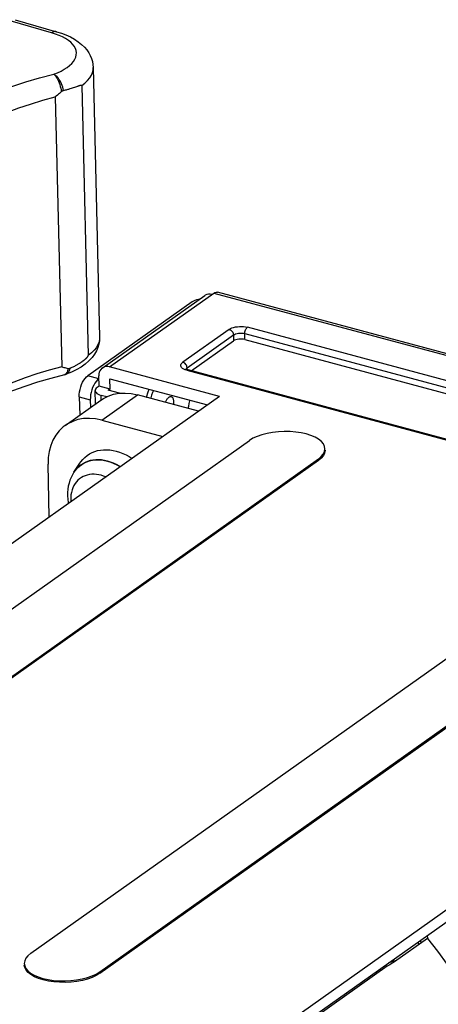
# Model space of a CAD drawing. Header units: millimetres. Extents: x 6 to 414, y 7 to 290.
# Tile 274 of 341: x 184.43 to 186.98, y 149.32 to 155.3. Entities that reach past the tile are written whole.
import ezdxf

# ---------------------------------------------------------------- set-up
doc = ezdxf.new("R2010")
doc.units = ezdxf.units.MM
doc.header["$LTSCALE"] = 23.1
doc.layers.get('0').update_dxf_attribs({"linetype": 'CONTINUOUS'})
doc.layers.add('_110275', color=7, linetype='CONTINUOUS')

msp = doc.modelspace()

# ---------------------------------------------------------------- linework, layer by layer
at = {"color": 7, "linetype": 'Continuous'}
for p, q in [((184.9333, 153.1853), (185.5567, 153.6273)), ((184.9779, 153.1916), (185.6121, 153.6414)), ((185.6121, 153.6414), (190.4258, 152.3497)), ((190.4483, 152.3553), (185.6345, 153.647)), ((185.4798, 153.5879), (184.8456, 153.1382)), ((185.7056, 153.4203), (185.4237, 153.2204)), ((185.4496, 153.1867), (185.7314, 153.3866)), ((185.7314, 153.3866), (185.7323, 153.3508)), ((185.8005, 153.3946), (187.717, 152.8803)), ((185.8014, 153.3588), (185.8005, 153.3946)), ((189.9074, 152.3351), (185.8161, 153.433)), ((185.4752, 153.1685), (185.7323, 153.3508)), ((185.8014, 153.3588), (187.6759, 152.8558)), ((184.9128, 153.1201), (184.8456, 153.1382)), ((184.9139, 153.0754), (184.9124, 153.138)), ((185.6458, 153.0124), (184.9779, 153.1916)), ((185.4416, 153.1743), (185.4424, 153.1785)), ((185.4424, 153.1785), (185.4451, 153.1828)), ((185.4451, 153.1828), (185.4496, 153.1867)), ((185.4476, 153.1716), (189.5388, 152.0737)), ((185.4496, 153.1867), (185.449, 153.1921)), ((185.4498, 153.1756), (185.4496, 153.1867)), ((189.5473, 152.0758), (185.456, 153.1737)), ((184.9796, 153.12), (185.573, 152.9608)), ((184.9811, 153.0573), (184.9796, 153.12)), ((184.8922, 152.9667), (184.8903, 153.0478)), ((184.9139, 153.0754), (184.9031, 153.0677)), ((184.9811, 153.0573), (184.9139, 153.0754)), ((184.9605, 153.0099), (184.9269, 153.0189)), ((184.9276, 152.9901), (184.9269, 153.0189)), ((184.9312, 152.868), (185.148, 153.0218)), ((184.9703, 153.0496), (184.9811, 153.0573)), ((185.038, 153.0315), (184.9703, 153.0496)), ((185.5188, 152.9223), (185.148, 153.0218)), ((185.6458, 153.0124), (183.8138, 151.713)), ((184.7083, 152.8362), (184.9251, 152.99)), ((184.7935, 153.0102), (184.8608, 152.9922)), ((184.7935, 153.0102), (184.7962, 152.8986)), ((184.8608, 152.9922), (184.8619, 152.9451)), ((185.3184, 152.9761), (185.3204, 152.9814)), ((184.9312, 152.868), (185.302, 152.7686)), ((182.2727, 150.2226), (185.8284, 152.7445)), ((186.2883, 152.694), (186.2858, 152.7084)), ((186.2484, 152.6317), (182.6928, 150.1099)), ((186.2486, 152.6228), (182.693, 150.101)), ((184.6113, 152.2787), (184.6037, 152.6001)), ((184.7609, 152.5512), (184.797, 152.6062)), ((186.2484, 152.6317), (186.2486, 152.6228)), ((184.761, 152.5512), (184.7608, 152.551)), ((184.7415, 152.3816), (184.7421, 152.3715)), ((184.499, 149.6252), (188.0546, 152.1471)), ((184.919, 149.5125), (188.4747, 152.0344)), ((184.9192, 149.5036), (188.4749, 152.0254)), ((187.7391, 150.3948), (185.1428, 148.5534)), ((185.1445, 148.4818), (187.7407, 150.3232)), ((186.9105, 149.7344), (186.911, 149.7154)), ((186.911, 149.7154), (186.7114, 149.5739)), ((186.8507, 149.6919), (186.8606, 149.6797)), ((186.8666, 149.7032), (186.8736, 149.6889)), ((186.666, 149.5464), (185.8238, 148.949)), ((186.6775, 149.5691), (186.7243, 149.5831)), ((184.9192, 149.5036), (184.919, 149.5125))]:
    msp.add_line(p, q, dxfattribs=at)
for points in [[(185.5567, 153.6273), (185.562, 153.6306), (185.5709, 153.6341), (185.5805, 153.6358), (185.5906, 153.6356), (185.6012, 153.6337)], [(185.6121, 153.6414), (185.619, 153.6454), (185.6256, 153.6474), (185.632, 153.6475), (185.6345, 153.647)], [(185.5227, 153.6033), (185.5181, 153.6026), (185.5069, 153.6), (185.4965, 153.5966), (185.4876, 153.5926), (185.4798, 153.5879)], [(185.7056, 153.4203), (185.7133, 153.4249), (185.7223, 153.4289), (185.7327, 153.4323), (185.7439, 153.4349), (185.7559, 153.4367), (185.7683, 153.4377), (185.7808, 153.4378), (185.7932, 153.4371), (185.8049, 153.4354), (185.8161, 153.433)], [(185.7056, 153.4203), (185.7105, 153.4184), (185.7153, 153.4156), (185.7197, 153.412), (185.7236, 153.4076), (185.7268, 153.4027), (185.7292, 153.3974), (185.7308, 153.392), (185.7314, 153.3866)], [(185.7314, 153.3866), (185.7375, 153.3902), (185.745, 153.3931), (185.7535, 153.3954), (185.7629, 153.3969), (185.7726, 153.3976), (185.7824, 153.3974), (185.7918, 153.3964), (185.8005, 153.3946)], [(185.8005, 153.3946), (185.8007, 153.4001), (185.8015, 153.4057), (185.8029, 153.4115), (185.8048, 153.417), (185.8072, 153.422), (185.81, 153.4265), (185.813, 153.4302), (185.8161, 153.433)], [(185.8014, 153.3588), (185.7923, 153.3606), (185.7831, 153.3616), (185.7734, 153.3618), (185.7637, 153.3611), (185.7545, 153.3596), (185.746, 153.3574), (185.7386, 153.3545), (185.7323, 153.3508)], [(185.4289, 153.1787), (185.4218, 153.1831), (185.4163, 153.1881), (185.4128, 153.1933), (185.4111, 153.1988), (185.4114, 153.2044), (185.4136, 153.2099), (185.4177, 153.2152), (185.4237, 153.2204)], [(185.449, 153.1921), (185.4474, 153.1975), (185.445, 153.2028), (185.4417, 153.2077), (185.4378, 153.2121), (185.4334, 153.2157), (185.4286, 153.2185), (185.4237, 153.2204)], [(184.7935, 153.0102), (184.7939, 153.0249), (184.7956, 153.0398), (184.7985, 153.0551), (184.8027, 153.0702), (184.8079, 153.0848), (184.8142, 153.0984), (184.8212, 153.1109), (184.8289, 153.1218), (184.837, 153.1309), (184.8456, 153.1382)], [(184.9334, 153.1853), (184.9309, 153.1834), (184.9243, 153.1767), (184.919, 153.1686), (184.9152, 153.1593), (184.913, 153.1492), (184.9124, 153.138)], [(184.9779, 153.1916), (184.9673, 153.1936), (184.9572, 153.1937), (184.9475, 153.192), (184.9387, 153.1885), (184.9334, 153.1853)], [(185.4476, 153.1716), (185.4374, 153.1748), (185.4289, 153.1787)], [(185.456, 153.1737), (185.4494, 153.1758), (185.4446, 153.1778), (185.4414, 153.1796), (185.441, 153.1798)], [(185.4476, 153.1716), (185.4508, 153.1733), (185.4538, 153.1739), (185.456, 153.1737)], [(184.8814, 153.0804), (184.8751, 153.0667), (184.8699, 153.0522), (184.8657, 153.0371), (184.8628, 153.0218), (184.8611, 153.0069), (184.8608, 152.9922)], [(184.9128, 153.1201), (184.9042, 153.1129), (184.8961, 153.1038), (184.8884, 153.0928), (184.8814, 153.0804)], [(184.9031, 153.0677), (184.897, 153.0626), (184.8929, 153.0573), (184.8907, 153.0517), (184.8903, 153.0477)], [(184.8903, 153.0477), (184.8904, 153.0461), (184.8921, 153.0407), (184.8957, 153.0354), (184.9011, 153.0305), (184.9082, 153.026), (184.9168, 153.0222), (184.9269, 153.0189)], [(184.9252, 152.99), (184.9403, 152.9999), (184.9703, 153.0148), (185.0027, 153.0254), (185.0372, 153.0314)], [(185.0372, 153.0314), (185.0731, 153.0329), (185.11, 153.0297), (185.148, 153.0218)], [(185.2014, 153.0075), (185.2017, 153.0089), (185.2122, 153.0411), (185.2182, 153.056)], [(185.2443, 153.049), (185.2392, 153.0357), (185.2338, 153.0204), (185.2289, 153.0048), (185.2277, 153.0004)], [(185.3204, 152.9814), (185.3223, 152.9857), (185.3244, 152.9898), (185.3266, 152.9937), (185.329, 152.9973), (185.3314, 153.0005), (185.334, 153.0034), (185.3366, 153.0059), (185.3392, 153.008), (185.3419, 153.0096), (185.3445, 153.0108), (185.3472, 153.0116), (185.3497, 153.0118), (185.3521, 153.0116), (185.3532, 153.0114)], [(185.3532, 153.0114), (185.3545, 153.011), (185.3567, 153.0099), (185.3587, 153.0083), (185.3605, 153.0063), (185.3622, 153.0039), (185.3636, 153.0011), (185.3649, 152.9979), (185.3658, 152.9944), (185.3666, 152.9906), (185.3671, 152.9866), (185.3673, 152.9823), (185.3673, 152.9778), (185.367, 152.9732), (185.3664, 152.9685), (185.3656, 152.9637), (185.3656, 152.9634)], [(185.4563, 152.9391), (185.4596, 152.9532), (185.4629, 152.9692), (185.4656, 152.9851), (185.4662, 152.9894)], [(184.9312, 152.868), (184.8932, 152.8759), (184.8563, 152.8791), (184.8203, 152.8777), (184.7859, 152.8716), (184.7535, 152.861), (184.7235, 152.8461), (184.7084, 152.8363)], [(184.7084, 152.8363), (184.6961, 152.8269), (184.6718, 152.8038), (184.6508, 152.777), (184.6334, 152.7469), (184.6199, 152.7137), (184.6103, 152.6779), (184.6049, 152.6401), (184.6037, 152.6001)], [(186.0046, 152.7978), (185.9697, 152.7938), (185.9361, 152.7877), (185.9044, 152.7795), (185.8755, 152.7694)], [(186.2858, 152.7084), (186.2784, 152.7237), (186.2662, 152.7382), (186.2494, 152.7518), (186.2281, 152.7641), (186.2031, 152.775), (186.1747, 152.784), (186.1436, 152.7911), (186.1103, 152.7961), (186.0756, 152.7989), (186.0401, 152.7994), (186.0046, 152.7978)], [(185.8755, 152.7694), (185.8502, 152.7578), (185.8284, 152.7445)], [(184.797, 152.6062), (184.8034, 152.6154), (184.8148, 152.6292), (184.8273, 152.6418), (184.841, 152.6529), (184.8557, 152.6627), (184.8713, 152.6709), (184.8878, 152.6776), (184.905, 152.6828), (184.9229, 152.6863), (184.9414, 152.6883), (184.9604, 152.6886), (184.9797, 152.6873), (184.9993, 152.6844), (185.019, 152.6799)], [(185.019, 152.6799), (185.0388, 152.6738), (185.0585, 152.6662), (185.0781, 152.6571), (185.0973, 152.6465), (185.1145, 152.6356)], [(186.2484, 152.6317), (186.2657, 152.6462), (186.2782, 152.6612), (186.2857, 152.6769), (186.2883, 152.694)], [(186.2885, 152.6851), (186.286, 152.6682), (186.2785, 152.6524), (186.266, 152.6373), (186.2486, 152.6228)], [(184.7608, 152.551), (184.7708, 152.5648), (184.7823, 152.5777), (184.7951, 152.5893), (184.8089, 152.5994), (184.8237, 152.6081), (184.8395, 152.6151), (184.856, 152.6206), (184.8733, 152.6244), (184.8911, 152.6266), (184.9094, 152.6271), (184.9281, 152.626), (184.947, 152.6233), (184.9661, 152.6189), (184.9852, 152.6129), (185.0042, 152.6054)], [(185.02, 152.598), (185.002, 152.6064), (184.9838, 152.6134), (184.9656, 152.619), (184.9474, 152.6232), (184.9294, 152.6259), (184.9116, 152.6271), (184.8941, 152.6268), (184.8771, 152.625), (184.8606, 152.6218), (184.8447, 152.617), (184.8295, 152.6109), (184.8151, 152.6033), (184.8016, 152.5944), (184.7891, 152.5841), (184.7775, 152.5726)], [(185.0042, 152.6054), (185.023, 152.5964), (185.0415, 152.5859), (185.043, 152.5849)], [(185.043, 152.5848), (185.0377, 152.5882), (185.02, 152.598)], [(184.7608, 152.551), (184.7517, 152.5359), (184.7438, 152.5198), (184.737, 152.5029), (184.7314, 152.4852), (184.727, 152.4669), (184.724, 152.4479), (184.7224, 152.4284), (184.7222, 152.4085)], [(184.9264, 152.5329), (184.9119, 152.5362), (184.8976, 152.5382), (184.8834, 152.5391), (184.8695, 152.5388), (184.8559, 152.5372), (184.8427, 152.5344), (184.83, 152.5304), (184.8179, 152.5252), (184.8064, 152.5188), (184.7957, 152.5113), (184.7857, 152.5026), (184.7766, 152.4928), (184.7684, 152.4819), (184.7612, 152.4701), (184.755, 152.4573), (184.7499, 152.4436), (184.746, 152.4291), (184.7433, 152.4139), (184.7418, 152.3981), (184.7415, 152.3816)], [(184.7775, 152.5726), (184.7671, 152.56), (184.761, 152.5512)], [(184.9554, 152.5227), (184.9548, 152.523), (184.9406, 152.5285), (184.9264, 152.5329)], [(184.7222, 152.4085), (184.7234, 152.3877), (184.7262, 152.3668), (184.7273, 152.361)], [(186.911, 149.7154), (186.9722, 149.6375), (187.0316, 149.558), (187.0891, 149.4772), (187.1446, 149.395), (187.1981, 149.3116), (187.2495, 149.2269)], [(184.499, 149.6252), (184.4817, 149.6108), (184.4692, 149.5958), (184.4617, 149.5801), (184.4591, 149.563)], [(184.4591, 149.563), (184.4616, 149.5486), (184.469, 149.5333), (184.4812, 149.5188), (184.498, 149.5052), (184.5193, 149.4928), (184.5443, 149.482), (184.5727, 149.473), (184.6038, 149.4659), (184.6371, 149.4609), (184.6718, 149.4581), (184.7072, 149.4575), (184.7428, 149.4592), (184.7777, 149.4632), (184.8113, 149.4693), (184.843, 149.4775), (184.8719, 149.4876), (184.8972, 149.4992), (184.919, 149.5125)], [(184.9192, 149.5036), (184.8974, 149.4903), (184.8724, 149.4787), (184.8437, 149.4687), (184.8125, 149.4605), (184.7792, 149.4544), (184.7447, 149.4504), (184.7094, 149.4486), (184.674, 149.4491), (184.6392, 149.4518), (184.6058, 149.4566), (184.5746, 149.4636), (184.546, 149.4725), (184.5208, 149.4832), (184.4994, 149.4955), (184.4822, 149.509), (184.4697, 149.5236), (184.462, 149.539), (184.4593, 149.554)], [(186.7114, 149.5739), (186.7044, 149.5691), (186.6972, 149.5644), (186.6898, 149.5598), (186.6821, 149.5553), (186.6742, 149.5508), (186.666, 149.5464)], [(186.619, 149.5276), (186.6218, 149.5264), (186.6285, 149.5246), (186.6347, 149.5241)]]:
    msp.add_lwpolyline(points, dxfattribs=at)
at = {"layer": '_110275', "color": 7, "linetype": 'Continuous'}
for p, q in [((184.6256, 155.2246), (184.3734, 155.2975)), ((184.4034, 155.304), (184.6555, 155.2311)), ((184.8785, 155.0138), (184.9174, 153.372)), ((184.7459, 154.8873), (184.7525, 154.8894)), ((184.7525, 154.8894), (184.7584, 154.8914)), ((184.7584, 154.8914), (184.7661, 154.894)), ((184.7661, 154.894), (184.7848, 154.9004)), ((184.7848, 154.9004), (184.7875, 154.9013)), ((184.8095, 154.9037), (184.8484, 153.2619)), ((184.6478, 154.8347), (184.6867, 153.1929))]:
    msp.add_line(p, q, dxfattribs=at)
for points in [[(184.6555, 155.2311), (184.6512, 155.232), (184.6451, 155.232), (184.6387, 155.2308), (184.6322, 155.2283), (184.6256, 155.2246)], [(184.6386, 154.9727), (184.6618, 154.9817), (184.6831, 154.9915), (184.7025, 155.0021), (184.7199, 155.0133), (184.7352, 155.0251), (184.7481, 155.0373), (184.7587, 155.05), (184.7669, 155.063), (184.7726, 155.0762), (184.7758, 155.0895), (184.7763, 155.1029), (184.7744, 155.1161), (184.7699, 155.1292), (184.7628, 155.142), (184.7533, 155.1545), (184.7415, 155.1665), (184.7272, 155.178), (184.7108, 155.1889), (184.6923, 155.199), (184.6719, 155.2084), (184.6496, 155.2169), (184.6256, 155.2246)], [(184.6555, 155.2311), (184.6846, 155.2218), (184.7125, 155.2111), (184.7394, 155.1989), (184.7643, 155.1851), (184.7872, 155.1701), (184.8075, 155.154), (184.8247, 155.1375), (184.8393, 155.1204), (184.8513, 155.1031), (184.8609, 155.0856), (184.8683, 155.0679), (184.8737, 155.05), (184.8771, 155.0319), (184.8785, 155.0138)], [(184.8095, 154.9037), (184.8282, 154.9186), (184.8441, 154.9341), (184.8571, 154.9501), (184.8671, 154.9665), (184.8739, 154.9827), (184.8777, 154.9991), (184.8785, 155.0137)], [(183.922, 154.6709), (183.9771, 154.7079), (184.0363, 154.7436), (184.0995, 154.778), (184.1666, 154.8109), (184.2373, 154.8422), (184.3115, 154.8719), (184.389, 154.8999), (184.4695, 154.926), (184.5527, 154.9503), (184.6386, 154.9727)], [(184.6386, 154.9727), (184.6437, 154.9678), (184.6487, 154.9619), (184.6537, 154.955), (184.6584, 154.9471), (184.663, 154.9385), (184.6673, 154.9292), (184.6712, 154.9193), (184.6748, 154.909), (184.6779, 154.8983), (184.6806, 154.8875), (184.6828, 154.8766), (184.6844, 154.8657)], [(184.6987, 154.8736), (184.6964, 154.884), (184.6934, 154.8944), (184.6899, 154.9047), (184.6857, 154.9147), (184.681, 154.9244), (184.6759, 154.9335), (184.6703, 154.9421), (184.6644, 154.9499), (184.6582, 154.957), (184.6518, 154.9632), (184.6452, 154.9685), (184.6386, 154.9727)], [(184.6987, 154.8736), (184.6962, 154.8728), (184.6937, 154.8719), (184.6913, 154.8706), (184.6889, 154.8692), (184.6866, 154.8676), (184.6844, 154.8657)], [(184.6987, 154.8736), (184.7048, 154.8752), (184.7105, 154.8768), (184.7159, 154.8783), (184.721, 154.8797), (184.7258, 154.8811), (184.7303, 154.8824), (184.7345, 154.8837), (184.7386, 154.885), (184.7459, 154.8873)], [(184.7875, 154.9013), (184.79, 154.9022), (184.7911, 154.9025), (184.7922, 154.9029), (184.7933, 154.9032), (184.7943, 154.9035), (184.7953, 154.9038), (184.7962, 154.9041), (184.7971, 154.9044), (184.7979, 154.9046), (184.7987, 154.9048), (184.7994, 154.905), (184.8002, 154.9052), (184.8008, 154.9053), (184.8015, 154.9055), (184.8021, 154.9056), (184.8027, 154.9057), (184.8033, 154.9058), (184.8038, 154.9059), (184.8043, 154.906), (184.8048, 154.906), (184.8053, 154.906), (184.8057, 154.9061), (184.8061, 154.9061), (184.8065, 154.906), (184.8069, 154.906), (184.8073, 154.906), (184.8076, 154.9059), (184.8079, 154.9058), (184.8082, 154.9057), (184.8084, 154.9056), (184.8087, 154.9055), (184.8089, 154.9053), (184.8091, 154.9051), (184.8092, 154.9049), (184.8094, 154.9046), (184.8095, 154.9043), (184.8095, 154.904), (184.8095, 154.9037)], [(184.0082, 154.5589), (184.0577, 154.5922), (184.1109, 154.6245), (184.1675, 154.6557), (184.2274, 154.6855), (184.2905, 154.7141), (184.3566, 154.7413), (184.4256, 154.767), (184.4972, 154.7912), (184.5714, 154.8138), (184.6478, 154.8347)], [(184.6844, 154.8657), (184.6785, 154.8605), (184.6725, 154.8553), (184.6664, 154.8501), (184.6603, 154.8449), (184.6541, 154.8398), (184.6478, 154.8347)], [(184.9174, 153.372), (184.9166, 153.3514), (184.9133, 153.3306), (184.9073, 153.3099), (184.8985, 153.2892), (184.8867, 153.2686), (184.8716, 153.2483), (184.8527, 153.2281), (184.8303, 153.2089), (184.8045, 153.1908), (184.7758, 153.1743), (184.7455, 153.1599), (184.7134, 153.1472)], [(184.9174, 153.372), (184.9171, 153.3619), (184.9139, 153.3448), (184.9074, 153.3277), (184.8975, 153.3105), (184.8841, 153.2936), (184.8678, 153.2774), (184.8484, 153.2619)], [(184.7387, 153.1848), (184.7448, 153.1875), (184.7505, 153.1901), (184.7559, 153.1926), (184.7609, 153.1951), (184.7657, 153.1974), (184.7702, 153.1997), (184.7744, 153.202), (184.7784, 153.2041), (184.7821, 153.2062), (184.7857, 153.2082), (184.789, 153.2102), (184.7922, 153.2121), (184.7952, 153.2139), (184.7981, 153.2157), (184.8008, 153.2174), (184.8033, 153.2191), (184.8058, 153.2207), (184.8081, 153.2223), (184.8102, 153.2238), (184.8123, 153.2253), (184.8143, 153.2267), (184.8161, 153.2281), (184.8179, 153.2294), (184.8196, 153.2307), (184.8212, 153.2319), (184.8228, 153.2331), (184.8242, 153.2343), (184.8256, 153.2355), (184.8269, 153.2366), (184.8282, 153.2376), (184.8294, 153.2386), (184.8305, 153.2396), (184.8316, 153.2406), (184.8327, 153.2416), (184.8337, 153.2425), (184.8346, 153.2434), (184.8355, 153.2442), (184.8364, 153.245), (184.8372, 153.2459), (184.838, 153.2466), (184.8387, 153.2474), (184.8394, 153.2481), (184.8401, 153.2489), (184.8407, 153.2496), (184.8413, 153.2502), (184.8419, 153.2509), (184.8425, 153.2515), (184.843, 153.2522), (184.8435, 153.2528), (184.844, 153.2534), (184.8444, 153.2539), (184.8449, 153.2545), (184.8453, 153.2551), (184.8456, 153.2556), (184.846, 153.2561), (184.8463, 153.2566), (184.8466, 153.2571), (184.8469, 153.2576), (184.8472, 153.2581), (184.8475, 153.2586), (184.8477, 153.259), (184.8479, 153.2595), (184.8481, 153.2599), (184.8482, 153.2604), (184.8483, 153.2608), (184.8484, 153.2612), (184.8484, 153.2616), (184.8484, 153.2619)], [(184.7035, 153.1443), (184.62, 153.1225), (184.5393, 153.099), (184.4617, 153.0737), (184.3872, 153.0468), (184.3163, 153.0183), (184.2491, 152.9885), (184.1857, 152.9574), (184.1265, 152.9252), (184.0715, 152.892), (184.0209, 152.8581)], [(184.6867, 153.1929), (184.6103, 153.1719), (184.5361, 153.1494), (184.4645, 153.1252), (184.3955, 153.0995), (184.3294, 153.0723), (184.2663, 153.0437), (184.2064, 153.0138), (184.1497, 152.9827), (184.0966, 152.9504), (184.047, 152.9171)], [(184.6867, 153.1929), (184.6931, 153.1911), (184.6995, 153.1894), (184.7058, 153.1878), (184.712, 153.1862), (184.7182, 153.1847), (184.7243, 153.1832)], [(184.7131, 153.1505), (184.7095, 153.1471), (184.7055, 153.1449), (184.7035, 153.1443)], [(184.7035, 153.1443), (184.71, 153.1461), (184.7134, 153.1472)], [(184.7243, 153.1832), (184.7231, 153.1748), (184.7213, 153.1673), (184.7191, 153.1607), (184.7163, 153.1551), (184.7131, 153.1505)], [(184.7134, 153.1472), (184.7181, 153.1495), (184.723, 153.1529), (184.7274, 153.1575), (184.7311, 153.163), (184.7343, 153.1695), (184.7368, 153.1768), (184.7387, 153.1848)], [(184.7243, 153.1832), (184.7265, 153.1828), (184.7289, 153.1827), (184.7313, 153.1828), (184.7337, 153.1832), (184.7362, 153.1839), (184.7387, 153.1848)]]:
    msp.add_lwpolyline(points, dxfattribs=at)

doc.saveas('drawing.dxf')
